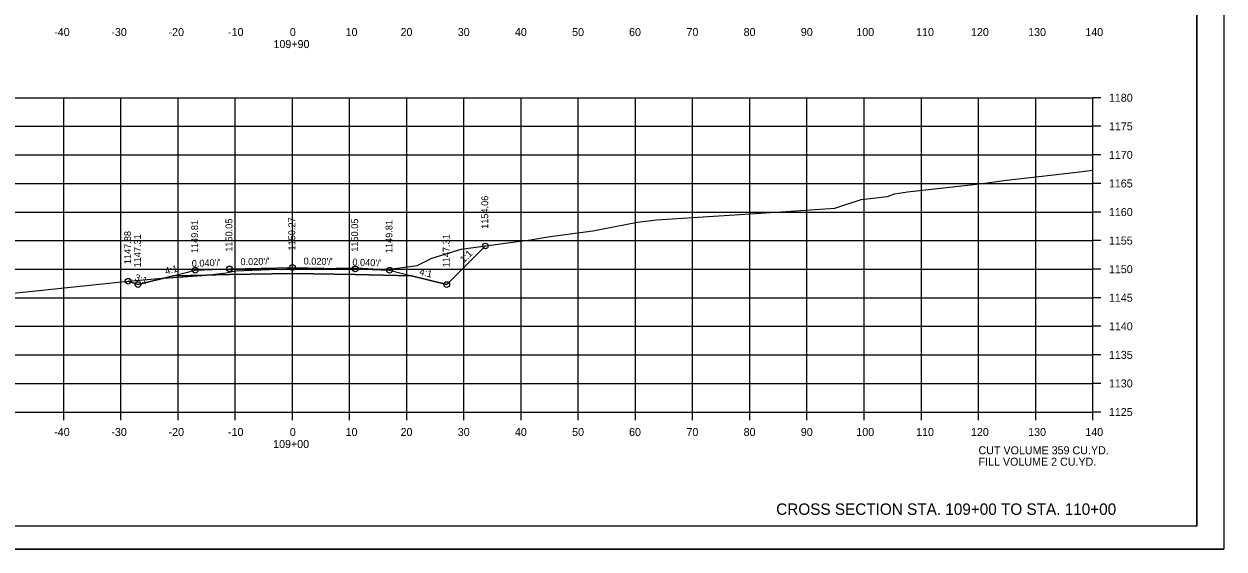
# Model space of a CAD drawing. Extents: x 1368971 to 1374497, y 378717 to 381839.
# Drawn here: x 1374287.4 to 1374497.3, y 380805.4 to 380897.3 of the extents above; entities that cross this region are included whole.
import ezdxf

# ---------------------------------------------------------------- set-up
doc = ezdxf.new("R2010")
doc.units = 0
for name, color, linetype in [('R_Alt Surface', 7, 'Continuous'), ('R_Axis', 7, 'Continuous'), ('R_Axis Annot', 7, 'Continuous'), ('R_Border', 7, 'Continuous'), ('R_Contours', 7, 'Continuous'), ('R_Draft', 7, 'Continuous'), ('R_Exist Surface', 7, 'Continuous'), ('R_Fin Surface', 7, 'Continuous'), ('R_Grid', 7, 'Continuous'), ('R_No Plot', 7, 'Continuous'), ('R_Xsect Elev', 7, 'Continuous'), ('R_Xsect Slope', 7, 'Continuous')]:
    doc.layers.add(name, color=color, linetype=linetype)

msp = doc.modelspace()

# ---------------------------------------------------------------- linework, layer by layer
at = {"layer": 'R_Alt Surface'}
msp.add_lwpolyline([(1374313.51, 380853.25), (1374323.34, 380853.45), (1374334.34, 380853.67), (1374345.34, 380853.45), (1374355.17, 380853.25)], dxfattribs=at)
at = {"layer": 'R_Axis'}
for p, q in [((1374474.34, 380829.4), (1374474.34, 380884.4)), ((1374475.74, 380884.4), (1374474.34, 380884.4)), ((1374475.74, 380879.4), (1374474.34, 380879.4)), ((1374475.74, 380874.4), (1374474.34, 380874.4)), ((1374475.74, 380869.4), (1374474.34, 380869.4)), ((1374475.74, 380864.4), (1374474.34, 380864.4)), ((1374475.74, 380859.4), (1374474.34, 380859.4)), ((1374475.74, 380854.4), (1374474.34, 380854.4)), ((1374475.74, 380849.4), (1374474.34, 380849.4)), ((1374475.74, 380844.4), (1374474.34, 380844.4)), ((1374475.74, 380839.4), (1374474.34, 380839.4)), ((1374475.74, 380834.4), (1374474.34, 380834.4)), ((1374194.34, 380829.4), (1374474.34, 380829.4)), ((1374294.34, 380828), (1374294.34, 380829.4)), ((1374304.34, 380828), (1374304.34, 380829.4)), ((1374314.34, 380828), (1374314.34, 380829.4)), ((1374324.34, 380828), (1374324.34, 380829.4)), ((1374334.34, 380828), (1374334.34, 380829.4)), ((1374344.34, 380828), (1374344.34, 380829.4)), ((1374354.34, 380828), (1374354.34, 380829.4)), ((1374364.34, 380828), (1374364.34, 380829.4)), ((1374374.34, 380828), (1374374.34, 380829.4)), ((1374384.34, 380828), (1374384.34, 380829.4)), ((1374394.34, 380828), (1374394.34, 380829.4)), ((1374404.34, 380828), (1374404.34, 380829.4)), ((1374414.34, 380828), (1374414.34, 380829.4)), ((1374424.34, 380828), (1374424.34, 380829.4)), ((1374434.34, 380828), (1374434.34, 380829.4)), ((1374444.34, 380828), (1374444.34, 380829.4)), ((1374454.34, 380828), (1374454.34, 380829.4)), ((1374464.34, 380828), (1374464.34, 380829.4)), ((1374474.34, 380828), (1374474.34, 380829.4)), ((1374475.74, 380829.4), (1374474.34, 380829.4))]:
    msp.add_line(p, q, dxfattribs=at)
at = {"layer": 'R_Border'}
for q in [(1374492.52, 381014.86), (1374176.34, 380809.4)]:
    msp.add_line((1374492.52, 380809.4), q, dxfattribs=at)
at = {"layer": 'R_Contours'}
for points in [[(1374319.39, 380853.37), (1374322.76, 380853.77), (1374323.82, 380854.01), (1374324.53, 380854.13), (1374327.3, 380854.23), (1374334.75, 380854.49), (1374338.36, 380854.53), (1374345.67, 380854.66), (1374350.24, 380854.34), (1374350.61, 380854.3), (1374350.83, 380854.33), (1374351.37, 380854.42), (1374356.17, 380855.04), (1374358.73, 380856.34), (1374363.85, 380857.88), (1374368.09, 380858.46), (1374361.34, 380851.71), (1374355.17, 380853.25), (1374345.34, 380853.45), (1374334.34, 380853.67), (1374323.34, 380853.45)], [(1374305.62, 380852.28), (1374311.58, 380852.82), (1374311.87, 380852.84), (1374307.34, 380851.71)], [(1374311.87, 380852.84), (1374319.36, 380853.37), (1374319.39, 380853.37), (1374313.51, 380853.25)]]:
    msp.add_lwpolyline(points, close=True, dxfattribs=at)
at = {"layer": 'R_Exist Surface'}
msp.add_lwpolyline([(1374281.59, 380849.82), (1374304.47, 380852.2), (1374305.31, 380852.25), (1374305.6, 380852.28), (1374311.58, 380852.82), (1374319.36, 380853.37), (1374322.76, 380853.77), (1374323.82, 380854.01), (1374324.53, 380854.13), (1374327.3, 380854.23), (1374334.75, 380854.49), (1374338.36, 380854.53), (1374345.67, 380854.66), (1374350.24, 380854.34), (1374350.61, 380854.3), (1374350.83, 380854.33), (1374351.37, 380854.42), (1374356.17, 380855.04), (1374358.73, 380856.34), (1374363.85, 380857.88), (1374374.57, 380859.35), (1374376.03, 380859.54), (1374376.63, 380859.65), (1374379.42, 380860.09), (1374386.87, 380861.1), (1374394.72, 380862.62), (1374398, 380863.02), (1374419.8, 380864.41), (1374429.21, 380865.09), (1374433.8, 380866.61), (1374438.42, 380867.11), (1374439.65, 380867.6), (1374441.9, 380867.92), (1374455.04, 380869.4), (1374458.74, 380869.91), (1374471.51, 380871.35), (1374474.34, 380871.74)], dxfattribs=at)
at = {"layer": 'R_Fin Surface'}
msp.add_lwpolyline([(1374305.62, 380852.28), (1374307.34, 380851.71), (1374313.51, 380853.25), (1374317.34, 380854.21), (1374323.34, 380854.45), (1374334.34, 380854.67), (1374345.34, 380854.45), (1374351.34, 380854.21), (1374355.17, 380853.25), (1374361.34, 380851.71), (1374368.09, 380858.46)], dxfattribs=at)
at = {"layer": 'R_Grid'}
for p, q in [((1374194.34, 380884.4), (1374474.34, 380884.4)), ((1374294.34, 380829.4), (1374294.34, 380884.4)), ((1374304.34, 380829.4), (1374304.34, 380884.4)), ((1374314.34, 380829.4), (1374314.34, 380884.4)), ((1374324.34, 380829.4), (1374324.34, 380884.4)), ((1374334.34, 380829.4), (1374334.34, 380884.4)), ((1374344.34, 380829.4), (1374344.34, 380884.4)), ((1374354.34, 380829.4), (1374354.34, 380884.4)), ((1374364.34, 380829.4), (1374364.34, 380884.4)), ((1374374.34, 380829.4), (1374374.34, 380884.4)), ((1374384.34, 380829.4), (1374384.34, 380884.4)), ((1374394.34, 380829.4), (1374394.34, 380884.4)), ((1374404.34, 380829.4), (1374404.34, 380884.4)), ((1374414.34, 380829.4), (1374414.34, 380884.4)), ((1374424.34, 380829.4), (1374424.34, 380884.4)), ((1374434.34, 380829.4), (1374434.34, 380884.4)), ((1374444.34, 380829.4), (1374444.34, 380884.4)), ((1374454.34, 380829.4), (1374454.34, 380884.4)), ((1374464.34, 380829.4), (1374464.34, 380884.4)), ((1374474.34, 380829.4), (1374474.34, 380884.4)), ((1374194.34, 380879.4), (1374474.34, 380879.4)), ((1374194.34, 380874.4), (1374474.34, 380874.4)), ((1374194.34, 380869.4), (1374474.34, 380869.4)), ((1374194.34, 380864.4), (1374474.34, 380864.4)), ((1374194.34, 380859.4), (1374474.34, 380859.4)), ((1374194.34, 380854.4), (1374474.34, 380854.4)), ((1374194.34, 380849.4), (1374474.34, 380849.4)), ((1374194.34, 380844.4), (1374474.34, 380844.4)), ((1374194.34, 380839.4), (1374474.34, 380839.4)), ((1374194.34, 380834.4), (1374474.34, 380834.4)), ((1374194.34, 380829.4), (1374474.34, 380829.4))]:
    msp.add_line(p, q, dxfattribs=at)
at = {"layer": 'R_No Plot'}
msp.add_line((1374163.94, 380805.42), (1374497.27, 380805.42), dxfattribs=at)
for points in [[(1374163.93, 381018.76), (1374497.27, 381018.76), (1374497.27, 380805.42), (1374163.93, 380805.42)], [(1374410.26, 381014.86), (1374410.26, 381004.98), (1374445.99, 381004.98), (1374445.99, 381002.06), (1374469.19, 381002.06), (1374469.19, 380978.85), (1374492.52, 380978.85), (1374492.52, 380809.4), (1374176.34, 380809.4), (1374176.34, 381014.86)]]:
    msp.add_lwpolyline(points, close=True, dxfattribs=at)
for centre in [(1374368.09, 380858.46), (1374317.34, 380854.21), (1374323.34, 380854.45), (1374334.34, 380854.67), (1374345.34, 380854.45), (1374351.34, 380854.21), (1374305.62, 380852.28), (1374307.34, 380851.71), (1374361.34, 380851.71)]:
    msp.add_circle(centre, 0.5, dxfattribs=at)

# ---------------------------------------------------------------- texts
at = {"layer": 'R_Axis Annot'}
for s, p in [('-40', (1374292.68, 380895.2)), ('-30', (1374302.68, 380895.2)), ('-20', (1374312.68, 380895.2)), ('-10', (1374323.08, 380895.2)), ('0', (1374333.88, 380895.2)), ('10', (1374343.65, 380895.2)), ('20', (1374353.26, 380895.2)), ('30', (1374363.26, 380895.2)), ('40', (1374373.26, 380895.2)), ('50', (1374383.26, 380895.2)), ('60', (1374393.22, 380895.2)), ('70', (1374403.26, 380895.2)), ('80', (1374413.26, 380895.2)), ('90', (1374423.26, 380895.2)), ('100', (1374432.97, 380895.2)), ('110', (1374443.42, 380895.2)), ('120', (1374453.02, 380895.2)), ('130', (1374463.02, 380895.2)), ('140', (1374473.02, 380895.2)), ('109+90', (1374331.03, 380893.1)), ('1180', (1374477.14, 380883.7)), ('1175', (1374477.14, 380878.7)), ('1170', (1374477.14, 380873.7)), ('1165', (1374477.14, 380868.7)), ('1160', (1374477.14, 380863.7)), ('1155', (1374477.14, 380858.7)), ('1150', (1374477.14, 380853.7)), ('1145', (1374477.14, 380848.7)), ('1140', (1374477.14, 380843.7)), ('1135', (1374477.14, 380838.7)), ('1130', (1374477.14, 380833.7)), ('1125', (1374477.14, 380828.7)), ('-40', (1374292.68, 380825.2)), ('-30', (1374302.68, 380825.2)), ('-20', (1374312.68, 380825.2)), ('-10', (1374323.08, 380825.2)), ('0', (1374333.88, 380825.2)), ('10', (1374343.65, 380825.2)), ('20', (1374353.26, 380825.2)), ('30', (1374363.26, 380825.2)), ('40', (1374373.26, 380825.2)), ('50', (1374383.26, 380825.2)), ('60', (1374393.22, 380825.2)), ('70', (1374403.26, 380825.2)), ('80', (1374413.26, 380825.2)), ('90', (1374423.26, 380825.2)), ('100', (1374432.97, 380825.2)), ('110', (1374443.42, 380825.2)), ('120', (1374453.02, 380825.2)), ('130', (1374463.02, 380825.2)), ('140', (1374473.02, 380825.2)), ('109+00', (1374330.97, 380823.1)), ('CUT VOLUME 359 CU.YD.', (1374454.34, 380822)), ('FILL VOLUME 2 CU.YD.', (1374454.34, 380820))]:
    msp.add_text(s, height=1.4, dxfattribs=at).set_placement(p)
at = {"layer": 'R_Draft'}
msp.add_text('CROSS SECTION STA. 109+00 TO STA. 110+00', height=2, dxfattribs=at).set_placement((1374418.96, 380811.4))
at = {"layer": 'R_Xsect Elev'}
for s, p in [('1154.06', (1374368.59, 380861.46)), ('1149.81', (1374317.84, 380857.21)), ('1150.05', (1374323.84, 380857.45)), ('1150.27', (1374334.84, 380857.67)), ('1150.05', (1374345.84, 380857.45)), ('1149.81', (1374351.84, 380857.21)), ('1147.88', (1374306.12, 380855.28)), ('1147.31', (1374307.84, 380854.71)), ('1147.31', (1374361.84, 380854.71))]:
    msp.add_text(s, height=1.2, rotation=90, dxfattribs=at).set_placement(p)
at = {"layer": 'R_Xsect Slope'}
for s, rotation, p in [("0.020'/'", 1.1458, (1374325.27, 380855.09)), ("0.020'/'", 358.8542, (1374336.29, 380855.23)), ('1:1', 45, (1374364.36, 380855.44)), ('4:1', 14.0362, (1374312.22, 380853.45)), ("0.040'/'", 2.2906, (1374316.76, 380854.79)), ("0.040'/'", 357.7094, (1374344.81, 380855.07)), ('4:1', 345.9638, (1374356.46, 380853.45)), ('3:1', 341.5651, (1374306.64, 380852.47))]:
    msp.add_text(s, height=1.2, rotation=rotation, dxfattribs=at).set_placement(p)

doc.saveas('drawing.dxf')
